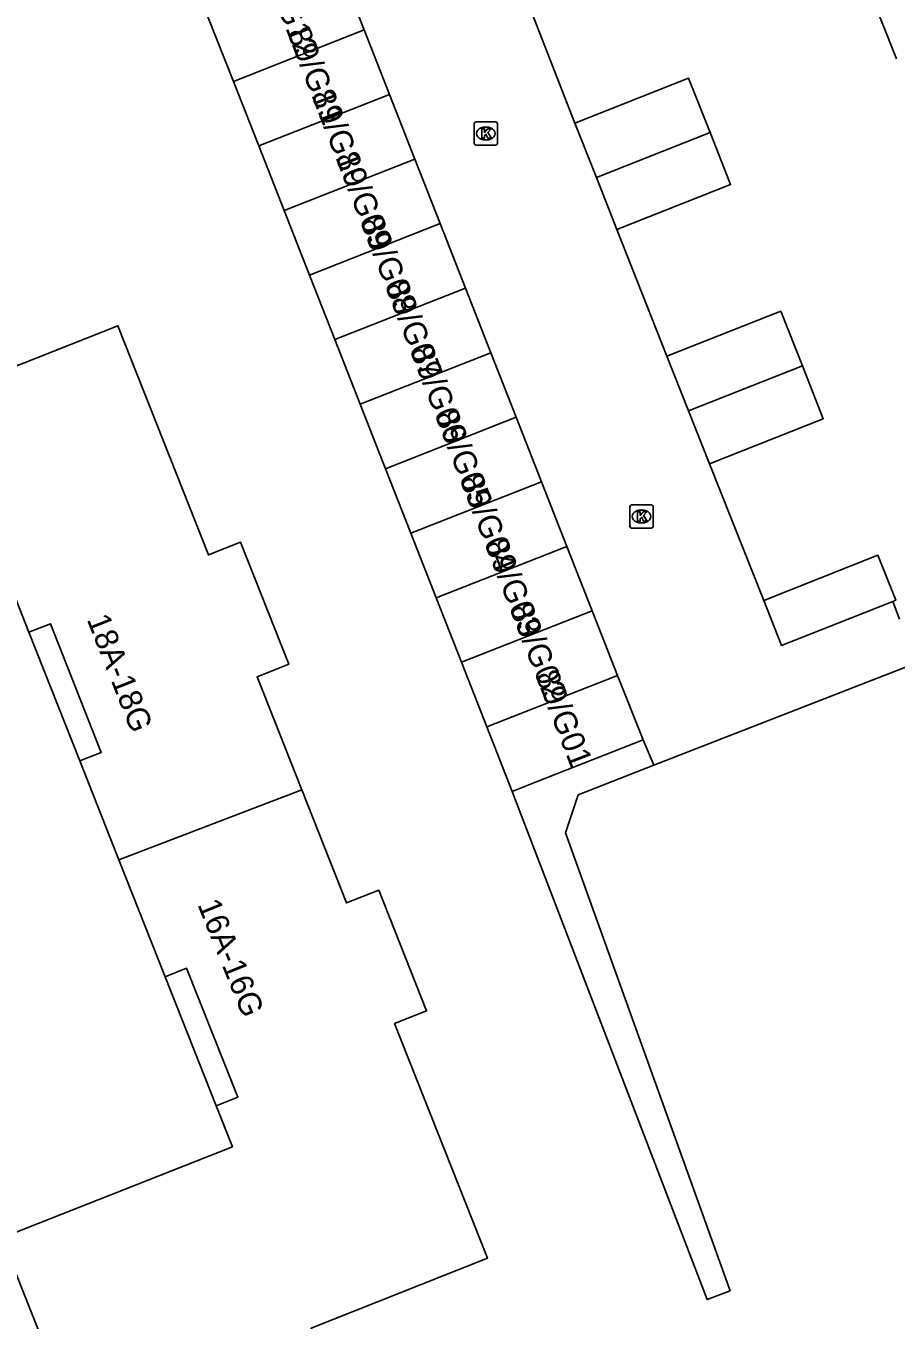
# Model space of a CAD drawing. Extents: x 158474 to 159560, y 388525 to 389605.
# Drawn here: x 159028.4 to 159066, y 388634.5 to 388690.5 of the extents above; entities that cross this region are included whole.
import ezdxf

# ---------------------------------------------------------------- set-up
doc = ezdxf.new("R2010")
doc.units = 0
for name, color, linetype in [('IMGEO_Kolk', 7, 'Continuous'), ('IMGEO_Pand', 7, 'Continuous'), ('IMGEO_Pand_nummerreeks', 7, 'Continuous'), ('IMGEO_Pand_overbouw', 7, 'Continuous'), ('IMGEO_Rijbaan_lokaal_open', 7, 'Continuous'), ('IMGEO_Voetpad_open', 7, 'Continuous')]:
    doc.layers.add(name, color=color, linetype=linetype)

msp = doc.modelspace()

# ---------------------------------------------------------------- linework, layer by layer
at = {"layer": 'IMGEO_Kolk'}
for p, q in [((159047.785, 388685.386), (159047.785, 388686.238)), ((159047.86, 388686.312), (159048.712, 388686.312)), ((159048.273, 388686.092), (159048.298, 388686.092)), ((159048.786, 388686.238), (159048.786, 388685.386)), ((159048.296, 388685.532), (159048.271, 388685.532)), ((159048.712, 388685.312), (159047.86, 388685.312)), ((159054.589, 388669.763), (159055.441, 388669.763)), ((159054.514, 388668.837), (159054.514, 388669.689)), ((159055.002, 388669.543), (159055.027, 388669.543)), ((159055.515, 388669.689), (159055.515, 388668.837)), ((159055.441, 388668.763), (159054.589, 388668.763)), ((159055.025, 388668.983), (159055, 388668.983))]:
    msp.add_line(p, q, dxfattribs=at)
for points in [[(159047.785, 388685.386), (159047.785, 388686.238)], [(159047.86, 388686.312), (159048.712, 388686.312)], [(159048.106, 388686.012), (159048.229, 388686.012), (159048.229, 388685.861), (159048.359, 388686.012), (159048.523, 388686.012), (159048.377, 388685.861), (159048.53, 388685.612), (159048.378, 388685.612), (159048.293, 388685.776), (159048.229, 388685.709), (159048.229, 388685.612), (159048.106, 388685.612), (159048.106, 388686.012)], [(159048.786, 388686.238), (159048.786, 388685.386)], [(159048.712, 388685.312), (159047.86, 388685.312)], [(159054.589, 388669.763), (159055.441, 388669.763)], [(159054.514, 388668.837), (159054.514, 388669.689)], [(159054.835, 388669.463), (159054.958, 388669.463), (159054.958, 388669.312), (159055.088, 388669.463), (159055.252, 388669.463), (159055.106, 388669.312), (159055.259, 388669.063), (159055.107, 388669.063), (159055.022, 388669.227), (159054.958, 388669.16), (159054.958, 388669.063), (159054.835, 388669.063), (159054.835, 388669.463)], [(159055.515, 388669.689), (159055.515, 388668.837)], [(159055.441, 388668.763), (159054.589, 388668.763)]]:
    msp.add_lwpolyline(points, dxfattribs=at)
for centre, start, end in [((159047.862, 388686.236), 91.552, 178.448), ((159047.862, 388686.236), 91.552, 178.448), ((159048.71, 388686.236), 1.552, 88.448), ((159048.71, 388686.236), 1.552, 88.448), ((159047.862, 388685.388), 181.552, 268.448), ((159047.862, 388685.388), 181.552, 268.448), ((159048.71, 388685.388), 271.552, 358.448), ((159048.71, 388685.388), 271.552, 358.448), ((159054.591, 388669.687), 91.552, 178.448), ((159054.591, 388669.687), 91.552, 178.448), ((159055.439, 388669.687), 1.552, 88.448), ((159055.439, 388669.687), 1.552, 88.448), ((159054.591, 388668.839), 181.552, 268.448), ((159054.591, 388668.839), 181.552, 268.448), ((159055.439, 388668.839), 271.552, 358.448), ((159055.439, 388668.839), 271.552, 358.448)]:
    msp.add_arc(centre, 0.0765, start, end, dxfattribs=at)
for centre, major_axis, ratio, start_param, end_param in [((159048.272, 388685.812), (-0.387, 0.002), 0.722429, 4.712389, 7.853982), ((159048.297, 388685.812), (-0.39, 0.002), 0.717154, 1.570796, 4.712389), ((159055.001, 388669.263), (-0.387, 0.002), 0.722429, 4.712389, 7.853982), ((159055.026, 388669.263), (-0.39, 0.002), 0.717154, 1.570796, 4.712389)]:
    msp.add_ellipse(centre, major_axis=major_axis, ratio=ratio, start_param=start_param, end_param=end_param, dxfattribs=at)
at = {"layer": 'IMGEO_Pand'}
for points in [[(159066.036, 388689.039), (159064.039, 388694.078)], [(159043.03, 388690.285), (159041.934, 388693.074)], [(159036.491, 388690.936), (159036.276, 388690.852), (159037.372, 388688.063)], [(159043.03, 388690.285), (159037.372, 388688.063)], [(159044.125, 388687.496), (159043.03, 388690.285)], [(159052.136, 388686.253), (159057.049, 388688.2), (159057.981, 388685.85)], [(159037.372, 388688.063), (159038.467, 388685.274)], [(159044.125, 388687.496), (159038.467, 388685.274)], [(159045.22, 388684.707), (159044.125, 388687.496)], [(159052.136, 388686.253), (159053.067, 388683.904)], [(159053.067, 388683.904), (159057.981, 388685.85)], [(159057.981, 388685.85), (159058.867, 388683.613), (159053.954, 388681.666)], [(159038.467, 388685.274), (159039.563, 388682.484)], [(159039.563, 388682.484), (159045.22, 388684.707)], [(159046.316, 388681.918), (159045.22, 388684.707)], [(159053.067, 388683.904), (159053.954, 388681.666)], [(159040.658, 388679.695), (159039.563, 388682.484)], [(159046.316, 388681.918), (159040.658, 388679.695)], [(159047.412, 388679.129), (159046.316, 388681.918)], [(159041.754, 388676.906), (159040.658, 388679.695)], [(159047.412, 388679.129), (159041.754, 388676.906)], [(159048.507, 388676.34), (159047.412, 388679.129)], [(159056.109, 388676.184), (159061.03, 388678.134), (159061.967, 388675.77)], [(159040.333, 388657.454), (159038.401, 388662.338), (159039.77, 388662.879), (159037.685, 388668.151), (159036.292, 388667.6), (159032.375, 388677.503), (159024.834, 388674.52), (159024.255, 388675.985), (159023.624, 388675.735), (159018.974, 388673.896), (159019.515, 388672.528), (159014.573, 388670.573)], [(159041.754, 388676.906), (159042.849, 388674.117)], [(159048.507, 388676.34), (159042.849, 388674.117)], [(159049.602, 388673.55), (159048.507, 388676.34)], [(159056.109, 388676.184), (159057.046, 388673.821)], [(159057.046, 388673.821), (159061.967, 388675.77)], [(159061.967, 388675.77), (159062.873, 388673.485), (159057.952, 388671.534)], [(159042.849, 388674.117), (159043.945, 388671.328)], [(159057.046, 388673.821), (159057.952, 388671.534)], [(159043.945, 388671.328), (159049.602, 388673.55)], [(159050.698, 388670.761), (159049.602, 388673.55)], [(159043.945, 388671.328), (159045.04, 388668.539)], [(159045.04, 388668.539), (159050.698, 388670.761)], [(159051.794, 388667.972), (159050.698, 388670.761)], [(159046.136, 388665.75), (159045.04, 388668.539)], [(159051.794, 388667.972), (159046.136, 388665.75)], [(159052.889, 388665.183), (159051.794, 388667.972)], [(159060.3, 388665.631), (159065.234, 388667.587), (159066.005, 388665.641), (159065.881, 388665.592)], [(159017.675, 388662.732), (159027.59, 388666.654), (159028.535, 388664.264), (159029.462, 388664.631), (159031.663, 388659.067), (159030.736, 388658.7), (159032.425, 388654.428)], [(159047.231, 388662.961), (159046.136, 388665.75)], [(159060.3, 388665.631), (159061.071, 388663.685), (159065.881, 388665.592)], [(159052.889, 388665.183), (159047.231, 388662.961)], [(159053.984, 388662.394), (159052.889, 388665.183)], [(159047.231, 388662.961), (159048.327, 388660.172)], [(159053.984, 388662.394), (159048.327, 388660.172)], [(159055.08, 388659.605), (159053.984, 388662.394)], [(159048.327, 388660.172), (159049.422, 388657.383)], [(159055.08, 388659.605), (159050.427, 388657.778), (159049.422, 388657.383)], [(159030.501, 388630.166), (159035.451, 388632.124), (159035.997, 388630.743), (159040.647, 388632.582), (159041.278, 388632.831), (159040.738, 388634.196), (159048.353, 388637.208), (159044.341, 388647.353), (159045.722, 388647.899), (159043.659, 388653.114), (159042.267, 388652.563), (159040.333, 388657.454)], [(159032.425, 388654.428), (159040.333, 388657.454)], [(159027.368, 388638.087), (159037.33, 388642.027), (159036.63, 388643.796), (159037.559, 388644.164), (159035.352, 388649.744), (159034.423, 388649.377), (159032.425, 388654.428)], [(159027.368, 388638.087), (159030.501, 388630.166)]]:
    msp.add_lwpolyline(points, dxfattribs=at)
at = {"layer": 'IMGEO_Pand_overbouw'}
for points in [[(159030.736, 388658.7), (159031.663, 388659.067), (159029.462, 388664.631), (159028.535, 388664.264)], [(159034.423, 388649.377), (159036.63, 388643.796), (159037.559, 388644.164), (159035.352, 388649.744)]]:
    msp.add_lwpolyline(points, close=True, dxfattribs=at)
at = {"layer": 'IMGEO_Rijbaan_lokaal_open'}
for points in [[(159049.847, 388692.152), (159052.136, 388686.253)], [(159053.954, 388681.666), (159056.109, 388676.184)], [(159057.952, 388671.534), (159060.3, 388665.631)], [(159065.881, 388665.592), (159066.169, 388664.819)], [(159066.874, 388662.928), (159055.543, 388658.52)], [(159055.543, 388658.52), (159055.08, 388659.605)]]:
    msp.add_lwpolyline(points, dxfattribs=at)
at = {"layer": 'IMGEO_Voetpad_open'}
msp.add_lwpolyline([(159049.422, 388657.383), (159057.847, 388635.423), (159058.842, 388635.805), (159051.733, 388655.586), (159052.279, 388657.229), (159055.543, 388658.52)], dxfattribs=at)

# ---------------------------------------------------------------- texts
at = {"layer": 'IMGEO_Pand_nummerreeks'}
for s, rotation, p in [('89/G12', 291.119, (159038.571, 388693.077)), ('89/G11', 291.1212, (159039.689, 388690.182)), ('89/G10', 291.1212, (159040.727, 388687.495)), ('89/G09', 291.1212, (159041.768, 388684.8)), ('89/G08', 291.1212, (159042.847, 388682.007)), ('89/G07', 291.1212, (159043.922, 388679.224)), ('89/G06', 291.1212, (159044.999, 388676.438)), ('89/G05', 291.1212, (159046.075, 388673.651)), ('89/G04', 291.1212, (159047.151, 388670.865)), ('89/G03', 291.1212, (159048.228, 388668.078)), ('89/G02', 291.1212, (159049.302, 388665.298)), ('18A-18G', 291.5774, (159031.027, 388664.816)), ('89/G01', 291.1212, (159050.42, 388662.402)), ('16A-16G', 291.9899, (159035.808, 388652.5))]:
    msp.add_text(s, height=1, rotation=rotation, dxfattribs=at).set_placement(p)

doc.saveas('drawing.dxf')
